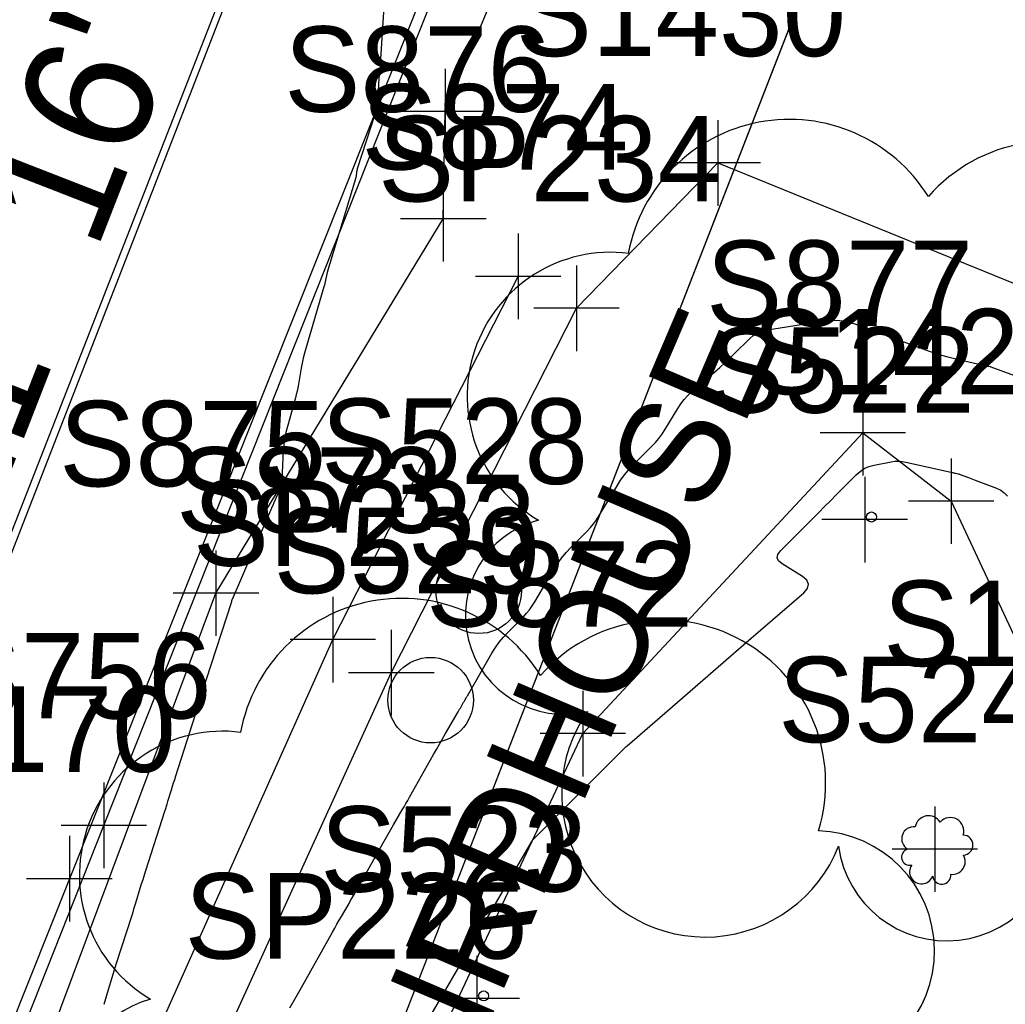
# Model space of a CAD drawing. Extents: x 816928 to 825690, y 436959 to 448212.
# Drawn here: x 818799.3 to 818845.43, y 444791.37 to 444837.45 of the extents above; entities that cross this region are included whole.
import ezdxf

# ---------------------------------------------------------------- set-up
doc = ezdxf.new("R2010")
doc.units = 0
for name, color, linetype in [('SURVEY - CENTERLINE - Preliminary', 7, 'Continuous'), ('SURVEY - CENTERLINE - Preliminary Text', 7, 'Continuous'), ('SURVEY - CONTOURS - Intermediate with optional Text', 7, 'Continuous'), ('SURVEY - DRAINAGE - Area Shapes', 7, 'Continuous'), ('SURVEY - DTM - Breaklines', 7, 'Continuous'), ('SURVEY - DTM - Breaklines - Points - Locators', 7, 'Continuous'), ('SURVEY - DTM - Breaklines - Points - Numbers', 7, 'Continuous'), ('SURVEY - NON-TRANSPORTATION - Features - Points - Numbers', 7, 'Continuous'), ('SURVEY - NON-TRANSPORTATION - Features Text', 7, 'Continuous'), ('SURVEY - PROPERTY - Parcels', 7, 'Continuous'), ('SURVEY - PROPERTY - Property Lines - Points - Numbers', 7, 'Continuous'), ('SURVEY - PROPERTY - ROW Lines', 7, 'Continuous'), ('SURVEY - TRANSPORTATION - Roads', 7, 'Continuous'), ('SURVEY - TRANSPORTATION - Roads - Points - Locators', 7, 'Continuous'), ('SURVEY - TRANSPORTATION - Roads - Points - Numbers', 7, 'Continuous'), ('SURVEY - UTILITIES - Water - Points - Locators', 7, 'Continuous'), ('SURVEY - UTILITIES - Water - Points - Numbers', 7, 'Continuous'), ('SURVEY - UTILITIES - Water with Text', 7, 'Continuous'), ('SURVEY - VEGETATION - Features - Points - Locators', 7, 'Continuous'), ('SURVEY - VEGETATION - Features - Points - Numbers', 7, 'Continuous'), ('SURVEY - VEGETATION - Features with Text', 7, 'Continuous')]:
    doc.layers.add(name, color=color, linetype=linetype)

msp = doc.modelspace()

# ---------------------------------------------------------------- linework, layer by layer
at = {"layer": 'SURVEY - CENTERLINE - Preliminary'}
msp.add_line((818740.593, 444662.662), (818873.377, 445003.735), dxfattribs=at)
at = {"layer": 'SURVEY - CONTOURS - Intermediate with optional Text'}
for points in [[(818816.409, 444839.043), (818816.155, 444835.111), (818816.152, 444835.071), (818816.148, 444835.031), (818816.144, 444834.991), (818816.139, 444834.951), (818816.121, 444834.821), (818816.117, 444834.793), (818816.114, 444834.765), (818816.112, 444834.737), (818816.11, 444834.709), (818816.064, 444833.785), (818816.047, 444833.588), (818816.018, 444833.394), (818815.977, 444833.202), (818815.922, 444833.012), (818815.102, 444830.47), (818815.087, 444830.422), (818815.075, 444830.374), (818815.065, 444830.325), (818815.057, 444830.275), (818815.026, 444830.052), (818815.025, 444830.048), (818815.024, 444830.043), (818815.023, 444830.038), (818815.022, 444830.033), (818815.018, 444830.018), (818815.017, 444830.014), (818815.017, 444830.011), (818815.016, 444830.008), (818815.015, 444830.004), (818813.81, 444826.044), (818813.779, 444825.936), (818813.75, 444825.828), (818813.722, 444825.719), (818813.698, 444825.609), (818813.62, 444825.251), (818813.603, 444825.174), (818813.584, 444825.098), (818813.564, 444825.022), (818813.542, 444824.946), (818812.688, 444822.064), (818812.625, 444821.837), (818812.568, 444821.608), (818812.519, 444821.378), (818812.476, 444821.146), (818812.348, 444820.387), (818812.318, 444820.225), (818812.284, 444820.063), (818812.246, 444819.903), (818812.204, 444819.744), (818811.829, 444818.414), (818811.757, 444818.128), (818811.701, 444817.839), (818811.661, 444817.548), (818811.637, 444817.254), (818811.564, 444815.922), (818811.551, 444815.79), (818811.527, 444815.66), (818811.49, 444815.533), (818811.443, 444815.409), (818811.208, 444814.868), (818811.201, 444814.852), (818811.194, 444814.836), (818811.187, 444814.819), (818811.18, 444814.803), (818811.158, 444814.749), (818811.153, 444814.737), (818811.148, 444814.726), (818811.143, 444814.714), (818811.138, 444814.703), (818809.24, 444810.312), (818809.239, 444810.311), (818809.239, 444810.309), (818809.238, 444810.308), (818809.238, 444810.307), (818809.236, 444810.303), (818809.236, 444810.302), (818809.236, 444810.301), (818809.235, 444810.3), (818809.235, 444810.299), (818809.22, 444810.251), (818809.217, 444810.241), (818809.214, 444810.231), (818809.211, 444810.22), (818809.207, 444810.21), (818808.02, 444806.518), (818807.98, 444806.393), (818807.941, 444806.268), (818807.901, 444806.143), (818807.863, 444806.017), (818807.736, 444805.608), (818807.709, 444805.52), (818807.682, 444805.432), (818807.654, 444805.345), (818807.626, 444805.257), (818806.595, 444802.045), (818806.543, 444801.882), (818806.491, 444801.719), (818806.44, 444801.556), (818806.39, 444801.392), (818806.226, 444800.858), (818806.191, 444800.743), (818806.155, 444800.629), (818806.119, 444800.514), (818806.083, 444800.4), (818805.189, 444797.612), (818805.123, 444797.406), (818805.058, 444797.199), (818804.994, 444796.992), (818804.93, 444796.785), (818804.724, 444796.108), (818804.679, 444795.963), (818804.634, 444795.818), (818804.589, 444795.674), (818804.543, 444795.529), (818803.807, 444793.228), (818803.726, 444792.972), (818803.645, 444792.715), (818803.566, 444792.458), (818803.487, 444792.201), (818803.232, 444791.359)], [(818811.939, 444791.206), (818812.234, 444791.716), (818812.297, 444791.825), (818812.36, 444791.934), (818812.422, 444792.044), (818812.484, 444792.154), (818813.938, 444794.742), (818814.043, 444794.928), (818814.149, 444795.115), (818814.256, 444795.3), (818814.363, 444795.486), (818814.714, 444796.091), (818814.789, 444796.22), (818814.864, 444796.35), (818814.938, 444796.481), (818815.012, 444796.611), (818816.299, 444798.9), (818816.421, 444799.116), (818816.544, 444799.332), (818816.668, 444799.547), (818816.792, 444799.762), (818817.2, 444800.463), (818817.287, 444800.613), (818817.373, 444800.764), (818817.459, 444800.915), (818817.545, 444801.066), (818818.666, 444803.056), (818818.805, 444803.301), (818818.945, 444803.547), (818819.085, 444803.791), (818819.227, 444804.036), (818819.823, 444805.059), (818819.857, 444805.116), (818819.89, 444805.174), (818819.923, 444805.233), (818819.956, 444805.291), (818820.075, 444805.502), (818820.092, 444805.532), (818820.11, 444805.563), (818820.127, 444805.593), (818820.145, 444805.623), (818820.202, 444805.722), (818820.215, 444805.743), (818820.227, 444805.765), (818820.239, 444805.786), (818820.252, 444805.807), (818821.402, 444807.795), (818821.567, 444808.06), (818821.747, 444808.313), (818821.943, 444808.553), (818822.155, 444808.782), (818822.874, 444809.509), (818823.023, 444809.669), (818823.161, 444809.837), (818823.288, 444810.013), (818823.404, 444810.198), (818824.294, 444811.711), (818824.47, 444811.989), (818824.662, 444812.255), (818824.871, 444812.508), (818825.096, 444812.749), (818825.858, 444813.513), (818826.015, 444813.682), (818826.162, 444813.859), (818826.297, 444814.044), (818826.422, 444814.238), (818827.24, 444815.606), (818827.423, 444815.893), (818827.623, 444816.166), (818827.84, 444816.427), (818828.074, 444816.675), (818828.884, 444817.482), (818829.052, 444817.66), (818829.208, 444817.847), (818829.353, 444818.042), (818829.486, 444818.247), (818830.1, 444819.259), (818830.24, 444819.47), (818830.394, 444819.668), (818830.563, 444819.853), (818830.747, 444820.026), (818831.835, 444820.97), (818832.066, 444821.174), (818832.294, 444821.382), (818832.518, 444821.594), (818832.739, 444821.81), (818833.465, 444822.531), (818833.629, 444822.671), (818833.807, 444822.781), (818834.001, 444822.86), (818834.21, 444822.91), (818836.95, 444823.349), (818837.316, 444823.385), (818837.677, 444823.373), (818838.033, 444823.315), (818838.385, 444823.211), (818839.527, 444822.792), (818839.772, 444822.703), (818840.017, 444822.613), (818840.262, 444822.523), (818840.507, 444822.434), (818841.859, 444821.938), (818842.15, 444821.837), (818842.445, 444821.745), (818842.742, 444821.663), (818843.041, 444821.59), (818844.6, 444821.24), (818844.615, 444821.236), (818844.631, 444821.233), (818844.646, 444821.229), (818844.662, 444821.226), (818844.712, 444821.214), (818844.723, 444821.212), (818844.734, 444821.209), (818844.745, 444821.205), (818844.755, 444821.202), (818846.797, 444820.448)], [(818818.448, 444790.685), (818820.683, 444794.533), (818820.701, 444794.563), (818820.718, 444794.594), (818820.736, 444794.624), (818820.753, 444794.655), (818820.809, 444794.755), (818820.821, 444794.776), (818820.833, 444794.798), (818820.846, 444794.819), (818820.858, 444794.84), (818823.27, 444798.988), (818823.27, 444798.988), (818823.271, 444798.989), (818823.271, 444798.989), (818823.271, 444798.99), (818823.272, 444798.991), (818823.272, 444798.992), (818823.273, 444798.992), (818823.273, 444798.992), (818823.273, 444798.993), (818823.301, 444799.041), (818823.307, 444799.051), (818823.314, 444799.06), (818823.322, 444799.07), (818823.33, 444799.078), (818827.104, 444802.854), (818827.166, 444802.916), (818827.227, 444802.977), (818827.289, 444803.039), (818827.35, 444803.101), (818827.551, 444803.302), (818827.595, 444803.345), (818827.639, 444803.387), (818827.684, 444803.428), (818827.73, 444803.468), (818830.082, 444805.508), (818830.558, 444805.919), (818831.033, 444806.331), (818831.508, 444806.743), (818831.983, 444807.155), (818833.535, 444808.501), (818833.868, 444808.789), (818834.201, 444809.077), (818834.534, 444809.365), (818834.867, 444809.653), (818835.996, 444810.628), (818836.174, 444810.832), (818836.223, 444811.026), (818836.145, 444811.211), (818835.938, 444811.385), (818834.978, 444811.986), (818834.819, 444812.12), (818834.754, 444812.265), (818834.784, 444812.421), (818834.908, 444812.588), (818836.421, 444814.111), (818836.694, 444814.387), (818836.968, 444814.662), (818837.242, 444814.938), (818837.516, 444815.214), (818838.441, 444816.146), (818838.626, 444816.307), (818838.828, 444816.436), (818839.047, 444816.533), (818839.283, 444816.597), (818840.083, 444816.755), (818840.254, 444816.78), (818840.425, 444816.787), (818840.596, 444816.775), (818840.767, 444816.746), (818842.958, 444816.253), (818842.994, 444816.245), (818843.03, 444816.237), (818843.065, 444816.229), (818843.101, 444816.221), (818843.217, 444816.195), (818843.241, 444816.189), (818843.266, 444816.182), (818843.29, 444816.175), (818843.314, 444816.166), (818843.696, 444816.026), (818843.778, 444815.995), (818843.86, 444815.965), (818843.941, 444815.934), (818844.023, 444815.903), (818845.011, 444815.524), (818845.209, 444815.428), (818845.38, 444815.301), (818845.524, 444815.144)]]:
    msp.add_lwpolyline(points, dxfattribs=at)
at = {"layer": 'SURVEY - DRAINAGE - Area Shapes'}
msp.add_line((818740.593, 444662.662), (818873.377, 445003.735), dxfattribs=at)
at = {"layer": 'SURVEY - DTM - Breaklines'}
for points in [[(818958.139, 445160.069), (818932.682, 445121.487), (818907.758, 445078.468), (818886.279, 445033.29), (818867.243, 444986.881), (818848.651, 444941.091), (818830.333, 444893.785), (818812.367, 444847.898), (818794.091, 444801.186), (818775.412, 444755.123), (818757.321, 444708.609), (818740.17, 444661.598), (818740.227, 444661.382), (818723.384, 444614.358), (818707.23, 444567.59), (818689.196, 444521.032)], [(818819.216, 444833.149), (818842.753, 444889.528), (818852.455, 444901.014)], [(818762.26, 444679.495), (818761.013, 444680.75), (818760.417, 444681.978), (818775.364, 444727.321), (818792.709, 444768.456), (818808.486, 444810.608), (818819.126, 444828.133), (818819.216, 444833.149)], [(818765.717, 444680.649), (818781.569, 444724.679), (818797.725, 444765.305), (818816.693, 444806.888), (818825.356, 444823.941), (818831.974, 444830.742)], [(818831.974, 444830.742), (818860.984, 444818.946), (818876.547, 444790.897), (818892.79, 444751.919), (818898.791, 444733.313), (818909.837, 444714.942), (818912.23, 444703.116)], [(818762.42, 444681.66), (818778.642, 444725.941), (818795.378, 444766.892), (818813.957, 444808.436), (818822.628, 444825.433)], [(818762.26, 444679.495), (818762.86, 444679.092), (818769.805, 444677.881), (818787.587, 444722.771), (818806.244, 444762.813), (818825.657, 444804.038), (818838.758, 444818.112)], [(818838.758, 444818.112), (818842.895, 444814.913), (818848.84, 444802.199), (818861.487, 444776.931), (818874.044, 444743.942), (818885.01, 444722.851), (818889.756, 444686.166)]]:
    msp.add_lwpolyline(points, dxfattribs=at)
at = {"layer": 'SURVEY - DTM - Breaklines - Points - Locators'}
for p, q in [((818819.216, 444835.149), (818819.216, 444831.149)), ((818821.216, 444833.149), (818817.216, 444833.149)), ((818831.974, 444832.742), (818831.974, 444828.742)), ((818833.974, 444830.742), (818829.974, 444830.742)), ((818819.126, 444830.133), (818819.126, 444826.133)), ((818821.126, 444828.133), (818817.126, 444828.133)), ((818822.628, 444827.433), (818822.628, 444823.433)), ((818825.356, 444825.941), (818825.356, 444821.941)), ((818824.628, 444825.433), (818820.628, 444825.433)), ((818827.356, 444823.941), (818823.356, 444823.941)), ((818838.758, 444820.112), (818838.758, 444816.112)), ((818840.758, 444818.112), (818836.758, 444818.112)), ((818842.895, 444816.913), (818842.895, 444812.913)), ((818844.895, 444814.913), (818840.895, 444814.913)), ((818808.486, 444812.608), (818808.486, 444808.608)), ((818810.486, 444810.608), (818806.486, 444810.608)), ((818813.957, 444810.436), (818813.957, 444806.436)), ((818816.693, 444808.888), (818816.693, 444804.888)), ((818815.957, 444808.436), (818811.957, 444808.436)), ((818818.693, 444806.888), (818814.693, 444806.888)), ((818825.657, 444806.038), (818825.657, 444802.038)), ((818827.657, 444804.038), (818823.657, 444804.038))]:
    msp.add_line(p, q, dxfattribs=at)
at = {"layer": 'SURVEY - NON-TRANSPORTATION - Features Text'}
for centre in [(818820.785, 444810.72), (818818.531, 444805.603)]:
    msp.add_circle(centre, 2, dxfattribs=at)
at = {"layer": 'SURVEY - PROPERTY - Parcels'}
msp.add_line((818816.414, 444788.507), (818896.674, 444994.666), dxfattribs=at)
at = {"layer": 'SURVEY - PROPERTY - ROW Lines'}
msp.add_line((818764.01, 444653.9), (818896.674, 444994.666), dxfattribs=at)
at = {"layer": 'SURVEY - TRANSPORTATION - Roads'}
for points in [[(818965.229, 445155.363), (818938.616, 445116.052), (818915.349, 445074.624), (818893.365, 445028.079), (818874.295, 444982.228), (818856.423, 444936.819), (818838.526, 444889.933), (818820.316, 444844.098), (818801.626, 444797.247), (818782.894, 444750.293), (818765.195, 444704.769), (818748.054, 444657.938), (818731.68, 444611.01), (818715.158, 444564.483), (818697.018, 444517.159)], [(818965.229, 445155.363), (818938.616, 445116.052), (818915.349, 445074.624), (818898.78, 445039.544), (818893.365, 445028.079), (818891.235, 445022.959), (818874.295, 444982.228), (818856.423, 444936.819), (818838.526, 444889.933), (818820.316, 444844.098), (818801.626, 444797.247), (818782.894, 444750.293), (818765.195, 444704.769), (818757.626, 444684.091), (818748.679, 444659.647), (818748.054, 444657.938), (818731.68, 444611.01), (818715.158, 444564.483), (818697.018, 444517.159)]]:
    msp.add_lwpolyline(points, dxfattribs=at)
at = {"layer": 'SURVEY - TRANSPORTATION - Roads - Points - Locators'}
for p, q in [((818801.626, 444799.247), (818801.626, 444795.247)), ((818803.626, 444797.247), (818799.626, 444797.247))]:
    msp.add_line(p, q, dxfattribs=at)
at = {"layer": 'SURVEY - UTILITIES - Water - Points - Locators'}
for p, q in [((818803.235, 444801.745), (818803.235, 444797.745)), ((818805.235, 444799.745), (818801.235, 444799.745))]:
    msp.add_line(p, q, dxfattribs=at)
at = {"layer": 'SURVEY - UTILITIES - Water with Text'}
msp.add_lwpolyline([(818697.069, 444516.079), (818707.886, 444542.766), (818724.217, 444588.304), (818740.773, 444636.214), (818757.106, 444682.286), (818774.671, 444727.707), (818803.235, 444799.745), (818822.09, 444847.157)], dxfattribs=at)
at = {"layer": 'SURVEY - VEGETATION - Features - Points - Locators'}
for p, q in [((818838.846, 444816.052), (818838.846, 444812.052)), ((818840.846, 444814.052), (818836.846, 444814.052)), ((818842.128, 444800.633), (818842.128, 444796.633)), ((818844.128, 444798.633), (818840.128, 444798.633)), ((818820.698, 444793.639), (818820.698, 444789.639)), ((818822.698, 444791.639), (818818.698, 444791.639))]:
    msp.add_line(p, q, dxfattribs=at)
at = {"layer": 'SURVEY - VEGETATION - Features with Text'}
for centre, radius in [((818839.161, 444814.175), 0.235), ((818842.155, 444798.643), 0.0196), ((818821.013, 444791.761), 0.235)]:
    msp.add_circle(centre, radius, dxfattribs=at)
for centre, radius, start, end in [((818835.322, 444825.113), 7.667, 31.9683, 169.4925), ((818847.548, 444824.145), 7.617, 342.8641, 138.7026), ((818826.971, 444819.834), 6.728, 82.9155, 239.7044), ((818824.775, 444809.564), 4.619, 105.0317, 283.7773), ((818817.175, 444802.699), 7.667, 31.9683, 169.4925), ((818829.401, 444801.732), 7.617, 342.8641, 138.7026), ((818831.378, 444801.232), 6.714, 145.0523, 338.472), ((818808.823, 444797.42), 6.728, 82.9155, 239.7044), ((818841.835, 444799.555), 0.639, 31.9683, 169.4925), ((818842.854, 444799.474), 0.635, 342.8641, 138.7026), ((818842.688, 444799.45), 5.11, 187.671, 4.9902), ((818841.139, 444799.115), 0.561, 82.9155, 239.7044), ((818836.495, 444793.873), 5.617, 273.117, 88.1173), ((818843.445, 444798.819), 0.468, 273.117, 88.1173), ((818840.956, 444798.259), 0.385, 105.0317, 283.7773), ((818842.947, 444798.052), 0.603, 262.9581, 29.8037), ((818841.506, 444797.564), 0.56, 145.0523, 338.472), ((818842.449, 444797.416), 0.426, 187.671, 4.9902), ((818806.627, 444787.15), 4.619, 105.0317, 283.7773)]:
    msp.add_arc(centre, radius, start, end, dxfattribs=at)

# ---------------------------------------------------------------- texts
at = {"layer": 'SURVEY - CENTERLINE - Preliminary Text'}
msp.add_text('N 21%%d 16\' 18" E', height=6, rotation=68.7285, dxfattribs=at).set_placement((818794.749, 444805.662))
at = {"layer": 'SURVEY - DTM - Breaklines - Points - Numbers'}
for s, p in [('S1430', (818822.513, 444835.742)), ('S876', (818811.68, 444833.133)), ('S874', (818815.292, 444830.433)), ('SP234', (818816.068, 444828.941)), ('S877', (818831.423, 444823.112)), ('S1429', (818833.592, 444819.913)), ('S875', (818801.15, 444815.608)), ('S873', (818806.621, 444813.436)), ('SP233', (818807.405, 444811.888)), ('S872', (818818.321, 444809.038)), ('S1431', (818839.71, 444807.199))]:
    msp.add_text(s, height=4, dxfattribs=at).set_placement(p)
at = {"layer": 'SURVEY - NON-TRANSPORTATION - Features - Points - Numbers'}
for s, p in [('S528', (818813.402, 444815.72)), ('S529', (818811.18, 444810.603))]:
    msp.add_text(s, height=4, dxfattribs=at).set_placement(p)
at = {"layer": 'SURVEY - NON-TRANSPORTATION - Features Text'}
msp.add_text('BIRDHOUSE', height=5, rotation=66.8937, dxfattribs=at).set_placement((818819.283, 444785.826))
at = {"layer": 'SURVEY - PROPERTY - Property Lines - Points - Numbers'}
msp.add_text('SP226', height=4, dxfattribs=at).set_placement((818807.016, 444793.507))
at = {"layer": 'SURVEY - TRANSPORTATION - Roads - Points - Numbers'}
msp.add_text('S170', height=4, dxfattribs=at).set_placement((818794.117, 444802.247))
at = {"layer": 'SURVEY - UTILITIES - Water - Points - Numbers'}
msp.add_text('S756', height=4, dxfattribs=at).set_placement((818795.789, 444804.745))
at = {"layer": 'SURVEY - VEGETATION - Features - Points - Numbers'}
for s, p in [('S522', (818831.51, 444819.052)), ('S524', (818834.793, 444803.633)), ('S523', (818813.362, 444796.639))]:
    msp.add_text(s, height=4, dxfattribs=at).set_placement(p)

doc.saveas('drawing.dxf')
